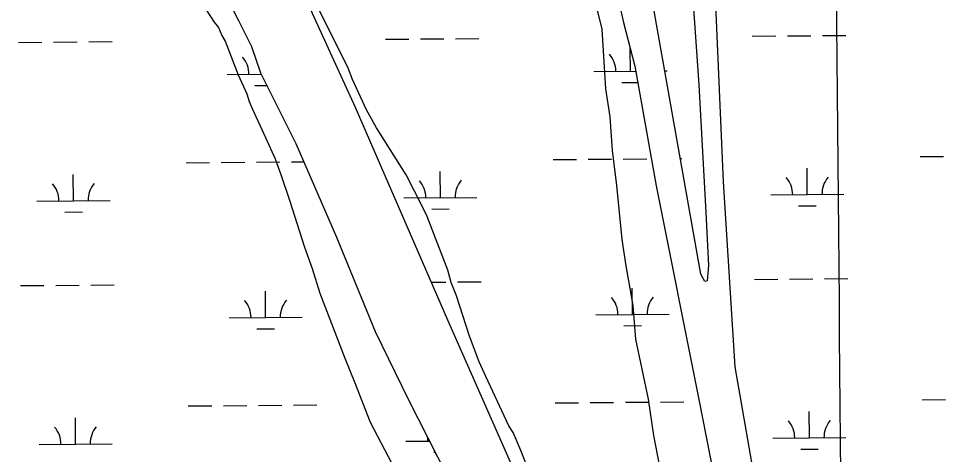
# Model space of a CAD drawing. Extents: x 3568792 to 3606828, y 529143 to 554785.
# Drawn here: x 3590957 to 3592225, y 547282 to 547878 of the extents above; entities that cross this region are included whole.
import ezdxf

# ---------------------------------------------------------------- set-up
doc = ezdxf.new("R2010")
doc.units = 0
for name, color, linetype in [('V-GRID-MAJR', 7, 'Continuous'), ('V-SITE-VEGE', 7, 'Continuous'), ('V-TOPO-SHOR', 7, 'Continuous'), ('V-WETL-SWMP', 7, 'Continuous')]:
    doc.layers.add(name, color=color, linetype=linetype)

msp = doc.modelspace()

# ---------------------------------------------------------------- linework, layer by layer
at = {"layer": 'V-GRID-MAJR'}
msp.add_spline([(3592189.876, 534709.392), (3592137.8910000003, 540767.1), (3592085.88, 546827.892), (3592033.8680000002, 552888.7), (3592033.842, 552891.768)], degree=3, dxfattribs=at)
at = {"layer": 'V-SITE-VEGE'}
for p, q in [((3591202.225, 547908.292), (3591224.809, 547872.968)), ((3591224.809, 547872.968), (3591230.846, 547865.277)), ((3591230.846, 547865.277), (3591235.329, 547854.546)), ((3591235.329, 547854.546), (3591239.839, 547846.87)), ((3591239.839, 547846.87), (3591257.747, 547800.899)), ((3591257.747, 547800.899), (3591269.7260000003, 547774.832)), ((3591269.7260000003, 547774.832), (3591272.681, 547764.116)), ((3591272.681, 547764.116), (3591277.1780000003, 547754.915)), ((3591277.1780000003, 547754.915), (3591295.139, 547715.05)), ((3591295.139, 547715.05), (3591308.617, 547685.916)), ((3591308.617, 547685.916), (3591316.057, 547664.469)), ((3591316.057, 547664.469), (3591327.952, 547629.241)), ((3591327.952, 547629.241), (3591348.7460000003, 547564.9200000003)), ((3591348.7460000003, 547564.9200000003), (3591359.17, 547535.814)), ((3591359.17, 547535.814), (3591369.551, 547502.1240000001)), ((3591369.551, 547502.1240000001), (3591403.863, 547413.2490000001)), ((3591403.863, 547413.2490000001), (3591417.3000000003, 547379.537)), ((3591417.3000000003, 547379.537), (3591438.19, 547325.9)), ((3591438.19, 547325.9), (3591468.214, 547269.129))]:
    msp.add_line(p, q, dxfattribs=at)
for points in [[(3591743.62, 547911.429), (3591755.171, 547863.383), (3591756.896, 547833.406), (3591760.418, 547781.438), (3591766.0670000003, 547743.434), (3591769.642, 547697.46), (3591775.199, 547649.469), (3591782.5160000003, 547575.496), (3591788.183, 547539.49), (3591797.677, 547485.47), (3591801.255, 547439.4940000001), (3591818.487, 547357.441), (3591826.022, 547307.435), (3591839.387, 547239.398)], [(3591653.556, 547263.946), (3591644.602, 547286.93), (3591634.136, 547311.457), (3591628.111, 547320.675), (3591596.66, 547388.147), (3591587.68, 547408.08), (3591574.257, 547443.3200000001), (3591556.433, 547498.454), (3591548.966, 547516.845), (3591544.538, 547533.682), (3591516.194, 547607.234), (3591510.2, 547619.503), (3591487.698, 547663.992), (3591471.14, 547690.1), (3591447.056, 547728.4940000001), (3591433.539, 547753.047), (3591414.0640000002, 547794.451), (3591408.095, 547809.777), (3591366.106, 547894.142)]]:
    msp.add_lwpolyline(points, dxfattribs=at)
at = {"layer": 'V-TOPO-SHOR'}
for p, q in [((3591746.0790515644, 548045.3310623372), (3591785.0970606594, 547872.5320733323)), ((3591418.3980524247, 547756.1030633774), (3591313.4930432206, 547985.1070522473)), ((3591921.7719974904, 547654.2659834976), (3591906.7739973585, 547991.6679826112)), ((3591217.0438332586, 547957.008012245), (3591258.1798316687, 547875.2210123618)), ((3591258.1798316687, 547875.2210123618), (3591276.0358331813, 547839.2790122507)), ((3591785.0970606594, 547872.5320733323), (3591800.2730637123, 547812.8000770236)), ((3591276.0358331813, 547839.2790122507), (3591288.4978346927, 547803.5040121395)), ((3591800.2730637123, 547812.8000770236), (3591829.5200727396, 547649.1220879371)), ((3591288.4978346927, 547803.5040121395), (3591336.654832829, 547706.8720122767)), ((3591544.7960644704, 547465.4340779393), (3591418.3980524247, 547756.1030633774)), ((3591336.654832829, 547706.8720122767), (3591392.5018350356, 547578.7320121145)), ((3591937.8919975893, 547401.5529841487), (3591921.7719974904, 547654.2659834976)), ((3591829.5200727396, 547649.1220879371), (3591887.9820885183, 547356.9591070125)), ((3591392.5018350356, 547578.7320121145), (3591445.4068329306, 547449.5620122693)), ((3591656.516072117, 547211.968087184), (3591544.7960644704, 547465.4340779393)), ((3591445.4068329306, 547449.5620122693), (3591491.015831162, 547356.4730123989)), ((3591986.950997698, 547120.2679848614), (3591937.8919975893, 547401.5529841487)), ((3591491.015831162, 547356.4730123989), (3591572.489828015, 547195.4880126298)), ((3591887.9820885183, 547356.9591070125), (3591929.1130999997, 547145.5461208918))]:
    msp.add_line(p, q, dxfattribs=at)
msp.add_lwpolyline([(3591768.64, 550819.566), (3591822.072, 549589.773), (3591832.536, 549232.539), (3591830.6780000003, 549101.4720000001), (3591828.613, 548955.841), (3591839.561, 548650.385), (3591852.824, 548354.2930000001), (3591869.345, 548055.355), (3591888.021, 547787.0160000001), (3591897.461, 547612.491), (3591901.025, 547539.961), (3591899.31, 547519.095), (3591896.367, 547517.949), (3591890.829, 547528.205), (3591828.785, 547878), (3591769.915, 548228.469), (3591702.663, 548521.533), (3591629.3880000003, 548874.715), (3591572.049, 549174.258), (3591501.477, 549714.535), (3591448.044, 549848.208), (3591341.179, 549990.7930000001), (3590967.151, 550908.682)], dxfattribs=at)
at = {"layer": 'V-WETL-SWMP'}
for p, q in [((3591746.0790515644, 548045.3310623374), (3591785.097060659, 547872.5320733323)), ((3591418.3980524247, 547756.1030633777), (3591313.4930432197, 547985.1070522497)), ((3591921.7719974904, 547654.2659834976), (3591906.7739973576, 547991.6679826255)), ((3591217.0438332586, 547957.008012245), (3591258.1798316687, 547875.2210123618)), ((3591258.1798316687, 547875.2210123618), (3591276.0358331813, 547839.2790122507)), ((3591785.097060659, 547872.5320733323), (3591800.2730637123, 547812.8000770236)), ((3590957.3635593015, 547845.1325741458), (3590989.362420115, 547845.4025226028)), ((3591005.361850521, 547845.5374968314), (3591037.3607113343, 547845.8074452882)), ((3591053.3601417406, 547845.9424195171), (3591085.359002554, 547846.2123679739)), ((3591459.254327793, 547849.3669307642), (3591491.2531882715, 547849.6368792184)), ((3591507.2526185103, 547849.7718534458), (3591539.2514789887, 547850.0418018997)), ((3591555.2509092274, 547850.1767761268), (3591587.249769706, 547850.4467245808)), ((3591961.143710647, 547853.6006634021), (3591993.142571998, 547853.8706118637)), ((3592009.1420026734, 547854.0055860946), (3592041.1408640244, 547854.2755345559)), ((3592057.1402947, 547854.4105087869), (3592089.139156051, 547854.6804572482)), ((3591276.0358331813, 547839.2790122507), (3591288.4978346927, 547803.5040121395)), ((3591794.478085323, 547805.763291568), (3591794.2176532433, 547836.6338726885)), ((3591800.2730637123, 547812.8000770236), (3591829.5200727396, 547649.1220879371)), ((3591242.58909719, 547801.1071387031), (3591289.495124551, 547801.5028468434)), ((3591288.4978346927, 547803.5040121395), (3591336.654832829, 547706.8720122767)), ((3591744.479865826, 547805.3414971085), (3591801.519825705, 547805.8226970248)), ((3591841.5274332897, 547806.1599995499), (3591844.4757518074, 547806.184872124)), ((3591280.7179185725, 547785.9972515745), (3591297.1533108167, 547786.1359036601)), ((3591782.60868785, 547790.2316105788), (3591804.273081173, 547790.4143755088)), ((3591544.7960644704, 547465.4340779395), (3591418.3980524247, 547756.1030633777)), ((3591336.654832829, 547706.8720122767), (3591392.5018350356, 547578.7320121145)), ((3591186.76002616, 547680.5608814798), (3591218.7588869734, 547680.8308299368)), ((3591234.75831738, 547680.9658041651), (3591266.757178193, 547681.2357526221)), ((3591282.7566085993, 547681.3707268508), (3591314.7554694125, 547681.6406753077)), ((3591330.754899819, 547681.7756495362), (3591347.53085024, 547681.9171746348)), ((3591688.6508034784, 547684.7952445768), (3591720.649663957, 547685.0651930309)), ((3591736.6490941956, 547685.2001672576), (3591768.647954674, 547685.4701157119)), ((3591784.6473849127, 547685.6050899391), (3591816.646245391, 547685.8750383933)), ((3591862.7936603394, 547686.2641344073), (3591864.6439779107, 547686.2797440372)), ((3592190.540181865, 547689.0289709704), (3592222.539043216, 547689.2989194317)), ((3591534.4923656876, 547632.7509311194), (3591534.188671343, 547668.7496487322)), ((3592036.3817366, 547636.9846555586), (3592036.0780445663, 547672.9833745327)), ((3591032.601583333, 547628.5165660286), (3591032.2978914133, 547664.5152850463)), ((3591937.8919975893, 547401.5529841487), (3591921.7719974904, 547654.2659834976)), ((3591829.5200727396, 547649.1220879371), (3591887.9820885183, 547356.9591070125)), ((3590982.603363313, 547628.0947715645), (3591082.599803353, 547628.9383604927)), ((3591484.4941461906, 547632.3291366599), (3591584.490585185, 547633.1727255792)), ((3591986.3835157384, 547636.5628610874), (3592086.379957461, 547637.4064500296)), ((3591522.622968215, 547617.2192501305), (3591546.6221135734, 547617.421711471)), ((3592024.5123378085, 547621.4529739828), (3592048.511483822, 547621.6554353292)), ((3591020.7321846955, 547612.9848844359), (3591044.731330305, 547613.1873457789)), ((3591392.5018350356, 547578.7320121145), (3591445.4068329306, 547449.5620122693)), ((3591522.2804120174, 547517.2118056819), (3591542.0579099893, 547517.3786524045)), ((3591558.0573402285, 547517.5136266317), (3591590.0562007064, 547517.7835750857)), ((3591963.950120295, 547520.9375013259), (3591995.9489816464, 547521.2074497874)), ((3592011.9484123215, 547521.3424240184), (3592043.9472736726, 547521.6123724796)), ((3592059.946704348, 547521.7473467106), (3592091.945565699, 547522.017295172)), ((3590960.1699678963, 547512.4694116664), (3590992.16882871, 547512.7393601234)), ((3591008.1682591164, 547512.874334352), (3591040.1671199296, 547513.1442828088)), ((3591056.166550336, 547513.2792570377), (3591088.165411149, 547513.5492054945)), ((3591295.3937258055, 547468.8657706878), (3591295.090033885, 547504.8644897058)), ((3591797.2845163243, 547473.1001420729), (3591796.9808219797, 547509.0988596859)), ((3591245.395505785, 547468.4439762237), (3591345.3919458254, 547469.2875651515)), ((3591656.516072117, 547211.968087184), (3591544.7960644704, 547465.4340779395)), ((3591747.2862968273, 547472.6783476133), (3591847.282735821, 547473.5219365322)), ((3591283.524327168, 547453.3340890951), (3591307.523472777, 547453.5365504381)), ((3591785.4151188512, 547457.5684610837), (3591809.41426421, 547457.7709224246)), ((3591445.4068329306, 547449.5620122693), (3591491.015831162, 547356.4730123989)), ((3591986.950997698, 547120.2679848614), (3591937.8919975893, 547401.5529841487)), ((3591491.015831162, 547356.4730123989), (3591572.489828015, 547195.48801263)), ((3591691.45723448, 547352.1320950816), (3591723.456094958, 547352.4020435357)), ((3591739.455525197, 547352.5370177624), (3591771.4543856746, 547352.8069662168)), ((3591787.453815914, 547352.941940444), (3591819.4526763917, 547353.2118888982)), ((3591835.452106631, 547353.3468631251), (3591867.450967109, 547353.6168115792)), ((3591887.9820885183, 547356.9591070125), (3591929.1130999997, 547145.5461208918)), ((3592193.3465915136, 547356.3658088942), (3592225.3454528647, 547356.6357573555)), ((3591189.5664347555, 547347.8977190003), (3591221.5652955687, 547348.1676674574)), ((3591237.564725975, 547348.3026416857), (3591269.5635867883, 547348.5725901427)), ((3591285.563017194, 547348.7075643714), (3591317.5618780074, 547348.9775128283)), ((3591333.561308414, 547349.1124870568), (3591365.5601692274, 547349.3824355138)), ((3592039.1881462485, 547304.3214934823), (3592038.8844542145, 547340.3202124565)), ((3591035.407991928, 547295.8534035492), (3591035.104300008, 547331.8521225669)), ((3591487.299904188, 547299.665649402), (3591519.627832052, 547299.938373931)), ((3591989.1899253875, 547303.8996990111), (3592089.1863671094, 547304.7432879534)), ((3590985.409771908, 547295.4316090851), (3591085.4062119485, 547296.2751980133)), ((3592027.3187474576, 547288.7898119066), (3592051.3178934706, 547288.9922732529)), ((3591525.428725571, 547284.5557622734), (3591527.404487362, 547284.5724301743))]:
    msp.add_line(p, q, dxfattribs=at)
msp.add_lwpolyline([(3591768.64, 550819.566), (3591822.072, 549589.773), (3591832.536, 549232.539), (3591830.6780000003, 549101.4720000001), (3591828.613, 548955.841), (3591839.561, 548650.385), (3591852.824, 548354.2930000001), (3591869.345, 548055.355), (3591888.021, 547787.0160000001), (3591897.461, 547612.491), (3591901.025, 547539.961), (3591899.31, 547519.095), (3591896.367, 547517.949), (3591890.829, 547528.205), (3591828.785, 547878), (3591769.915, 548228.469), (3591702.663, 548521.533), (3591629.3880000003, 548874.715), (3591572.049, 549174.258), (3591501.477, 549714.535), (3591448.044, 549848.208), (3591341.179, 549990.7930000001), (3590967.151, 550908.682)], dxfattribs=at)
for centre, radius, start, end in [((3591237.3423423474, 547801.5376961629), 35.24628790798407, 359.71152651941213, 41.25518485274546), ((3591739.2331110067, 547805.7720545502), 35.246287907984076, 359.71152654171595, 41.25518487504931), ((3591479.247391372, 547632.7596941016), 35.246287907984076, 359.71152654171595, 41.25518487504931), ((3591589.729329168, 547633.6917406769), 35.24628790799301, 139.71152352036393, 181.25518185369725), ((3591981.136760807, 547636.9934185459), 35.24628790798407, 359.7115265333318, 41.255184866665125), ((3592091.6187016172, 547637.9254651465), 35.246287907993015, 139.71152352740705, 181.25518186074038), ((3590977.356608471, 547628.5253290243), 35.24628790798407, 359.71152651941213, 41.25518485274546), ((3591087.8385474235, 547629.4573756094), 35.246287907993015, 139.71152354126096, 181.25518187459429), ((3591240.148750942, 547468.8745336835), 35.24628790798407, 359.71152651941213, 41.25518485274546), ((3591350.6306898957, 547469.8065802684), 35.246287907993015, 139.71152354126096, 181.25518187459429), ((3591742.0395420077, 547473.1089050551), 35.246287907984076, 359.71152654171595, 41.25518487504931), ((3591852.521479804, 547474.0409516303), 35.24628790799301, 139.71152352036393, 181.25518185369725), ((3591983.943170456, 547304.3302564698), 35.24628790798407, 359.7115265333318, 41.255184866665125), ((3592094.4251112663, 547305.2623030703), 35.246287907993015, 139.71152352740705, 181.25518186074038), ((3590980.163017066, 547295.8621665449), 35.24628790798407, 359.71152651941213, 41.25518485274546), ((3591090.6449560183, 547296.79421313), 35.246287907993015, 139.71152354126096, 181.25518187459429), ((3591482.0531493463, 547300.0962068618), 35.24628790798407, 359.71152651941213, 8.495563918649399)]:
    msp.add_arc(centre, radius, start, end, dxfattribs=at)

doc.saveas('drawing.dxf')
